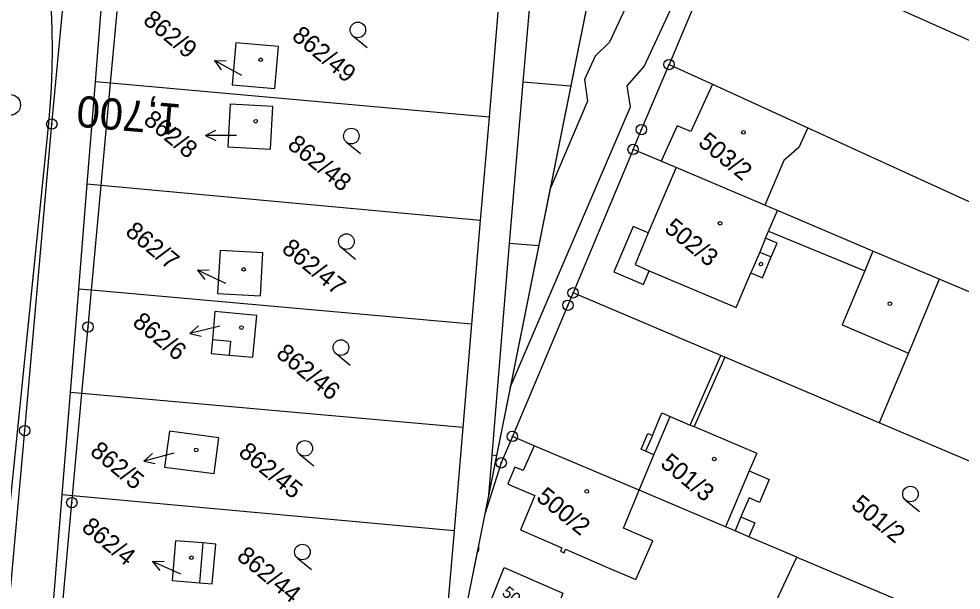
# Model space of a CAD drawing. Extents: x -548552 to -543113, y -1131925 to -1123599.
# Drawn here: x -548028 to -547937.2, y -1130084.5 to -1130029.4 of the extents above; entities that cross this region are included whole.
import ezdxf

# ---------------------------------------------------------------- set-up
doc = ezdxf.new("R2010")
doc.units = 0
for name, color, linetype in [('Hranice parcel', 7, 'Continuous'), ('Parcelní čísla', 7, 'Continuous'), ('Pop  PČ popisy', 7, 'Continuous'), ('Poz předměty', 7, 'Continuous'), ('Profile', 7, 'Continuous'), ('STANIČENÍ', 7, 'Continuous'), ('Vnitřní kresba', 7, 'Continuous'), ('Věcná břemena k části', 7, 'Continuous'), ('Značky bodu BP', 7, 'Continuous'), ('Značky budov', 7, 'Continuous'), ('Značky kultur', 7, 'Continuous')]:
    doc.layers.add(name, color=color, linetype=linetype)

msp = doc.modelspace()

# ---------------------------------------------------------------- linework, layer by layer
at = {"layer": 'Hranice parcel'}
for p, q in [((-547979.441, -1130035.552), (-547978.191, -1130020.718)), ((-548020.663, -1130035.519), (-548019.815, -1130025.026)), ((-547887.202, -1130053.755), (-547945.656, -1130027.392)), ((-547981.878, -1130028.806), (-547982.716, -1130038.907)), ((-548021.454, -1130045.373), (-548020.663, -1130035.519)), ((-547980.762, -1130051.075), (-547979.441, -1130035.552)), ((-547974.877, -1130035.922), (-547979.441, -1130035.552)), ((-547982.716, -1130038.907), (-547983.604, -1130048.863)), ((-547952.021, -1130039.955), (-547887.814, -1130069.263)), ((-547968.855, -1130042.016), (-547974.644, -1130055.835)), ((-548022.264, -1130055.471), (-548021.454, -1130045.373)), ((-547983.604, -1130048.863), (-547984.433, -1130058.842)), ((-547982.453, -1130071.47), (-547980.762, -1130051.075)), ((-547977.961, -1130051.306), (-547980.762, -1130051.075)), ((-547921.053, -1130062.281), (-547939.352, -1130054.519)), ((-548023.074, -1130065.426), (-548022.264, -1130055.471)), ((-547984.433, -1130058.842), (-547985.278, -1130068.794)), ((-547945.14, -1130068.352), (-547960.029, -1130062.04)), ((-548023.87, -1130075.302), (-548023.074, -1130065.426)), ((-547926.84, -1130076.114), (-547945.14, -1130068.352)), ((-547985.278, -1130068.794), (-547986.115, -1130078.767)), ((-547982.775, -1130075.323), (-547982.453, -1130071.47)), ((-547982.013, -1130071.524), (-547982.453, -1130071.47)), ((-548024.674, -1130085.25), (-548023.87, -1130075.302)), ((-547986.115, -1130078.767), (-547986.951, -1130088.739)), ((-547953.073, -1130081.288), (-547957.694, -1130079.33)), ((-547953.073, -1130081.288), (-547943.667, -1130085.275))]:
    msp.add_line(p, q, dxfattribs=at)
for points in [[(-548042.539, -1130238.309), (-548033.342, -1130134.206), (-548027.481, -1130069.111), (-548024.869, -1130039.574), (-548023.736, -1130027.701), (-548024.259, -1130024.528), (-548026.746, -1130012.635), (-548032.196, -1129998.457), (-548039.765, -1129984.964)], [(-547959.947, -1130020.948), (-547963.016, -1130028.199), (-547965.396, -1130033.844)], [(-548007.477, -1130035.8), (-548003.396, -1130036.158), (-548003.036, -1130032.105), (-548007.124, -1130031.741), (-548007.477, -1130035.8)], [(-547968.855, -1130042.016), (-547968.062, -1130040.108), (-547965.396, -1130033.844)], [(-547965.396, -1130033.844), (-547961.221, -1130035.749), (-547952.021, -1130039.955)], [(-547982.716, -1130038.907), (-548019.214, -1130035.641), (-548020.663, -1130035.519)], [(-548007.677, -1130037.675), (-548007.904, -1130041.785), (-548003.809, -1130042), (-548003.588, -1130037.897), (-548007.677, -1130037.675)], [(-547952.021, -1130039.955), (-547952.874, -1130041.827), (-547954.318, -1130043.076), (-547956.15, -1130047.4)], [(-547956.15, -1130047.4), (-547964.716, -1130043.775), (-547966.143, -1130043.168), (-547968.855, -1130042.016)], [(-547983.604, -1130048.863), (-548020.12, -1130045.493), (-548021.454, -1130045.373)], [(-547939.352, -1130054.519), (-547945.749, -1130051.81), (-547954.954, -1130047.91), (-547956.15, -1130047.4)], [(-548004.775, -1130056.136), (-548004.522, -1130051.995), (-548008.664, -1130051.743), (-548008.916, -1130055.884), (-548004.775, -1130056.136)], [(-547939.352, -1130054.519), (-547942.322, -1130061.632), (-547945.14, -1130068.352)], [(-547984.433, -1130058.842), (-548021.051, -1130055.581), (-548022.264, -1130055.471)], [(-547974.644, -1130055.835), (-547975.14, -1130057.03), (-547980.495, -1130069.668)], [(-547960.029, -1130062.04), (-547960.4, -1130061.879), (-547974.644, -1130055.835)], [(-548007.775, -1130061.831), (-548005.486, -1130062.045), (-548005.124, -1130058.006), (-548009.148, -1130057.642), (-548009.393, -1130060.333), (-548009.518, -1130061.675), (-548007.775, -1130061.831)], [(-547960.029, -1130062.04), (-547962.971, -1130068.723), (-547956.945, -1130071.285), (-547957.674, -1130072.987), (-547955.735, -1130073.806), (-547956.674, -1130076.02), (-547957.686, -1130075.583), (-547958.464, -1130077.425), (-547957.134, -1130077.993), (-547957.694, -1130079.33)], [(-547985.278, -1130068.794), (-548021.969, -1130065.527), (-548023.074, -1130065.426)], [(-548009.238, -1130073.253), (-548008.789, -1130069.788), (-548013.544, -1130069.165), (-548014, -1130072.638), (-548009.238, -1130073.253)], [(-547980.495, -1130069.668), (-547981.572, -1130072.209), (-547983.123, -1130077.061)], [(-547957.694, -1130079.33), (-547959.038, -1130078.763), (-547959.959, -1130078.374), (-547968.288, -1130074.839), (-547978.385, -1130070.561), (-547980.495, -1130069.668)], [(-547986.115, -1130078.767), (-548022.879, -1130075.4), (-548023.87, -1130075.302)], [(-548010.645, -1130083.767), (-548009.404, -1130083.875), (-548009.078, -1130080.039), (-548010.319, -1130079.931), (-548012.964, -1130079.711), (-548013.29, -1130083.547), (-548010.645, -1130083.767)], [(-547946.578, -1130091.919), (-547956.056, -1130087.642), (-547953.073, -1130081.288)], [(-547975.62, -1130084.757), (-547976.788, -1130087.727), (-547982.505, -1130085.34), (-547981.286, -1130082.308), (-547975.62, -1130084.757)]]:
    msp.add_lwpolyline(points, dxfattribs=at)
at = {"layer": 'Pop  PČ popisy'}
for p, q in [((-548006.567, -1130034.904), (-548009.187, -1130033.441)), ((-548009.187, -1130033.441), (-548008.069, -1130033.492)), ((-548009.187, -1130033.441), (-548008.556, -1130034.366)), ((-548010.066, -1130040.668), (-548009.062, -1130040.17)), ((-548007.065, -1130040.676), (-548010.066, -1130040.668)), ((-548010.066, -1130040.668), (-548009.065, -1130041.171)), ((-548010.819, -1130053.658), (-548009.7, -1130053.631)), ((-548008.103, -1130054.934), (-548010.819, -1130053.658)), ((-548010.819, -1130053.658), (-548010.126, -1130054.537)), ((-548011.586, -1130059.754), (-548010.733, -1130059.029)), ((-548008.672, -1130059.037), (-548011.586, -1130059.754)), ((-548011.586, -1130059.754), (-548010.493, -1130060.001)), ((-548013.107, -1130071.289), (-548016.008, -1130072.057)), ((-548016.008, -1130072.057), (-548015.167, -1130071.316)), ((-548016.008, -1130072.057), (-548014.911, -1130072.285)), ((-548015.18, -1130081.72), (-548014.061, -1130081.673)), ((-548012.442, -1130082.949), (-548015.18, -1130081.72)), ((-548015.18, -1130081.72), (-548014.471, -1130082.587))]:
    msp.add_line(p, q, dxfattribs=at)
at = {"layer": 'Poz předměty'}
msp.add_line((-548029.716, -1130084.447), (-548025.193, -1130039.81), dxfattribs=at)
msp.add_arc((-548100.762, -1130032.153), 75.955, 354.21447, 38.83852, dxfattribs=at)
at = {"layer": 'Profile'}
for p, q in [((-547961.578, -1129969.577), (-547980.408, -1130063.514)), ((-547968.64, -1130004.808), (-548003.516, -1130178.797)), ((-547980.408, -1130063.514), (-548003.516, -1130178.797)), ((-547980.408, -1130063.514), (-548003.516, -1130178.797))]:
    msp.add_line(p, q, dxfattribs=at)
at = {"layer": 'STANIČENÍ'}
msp.add_line((-548026.726, -1130055.001), (-548026.638, -1130053.987), dxfattribs=at)
msp.add_circle((-548028.885, -1130037.731), 1, dxfattribs=at)
at = {"layer": 'Vnitřní kresba'}
for p, q in [((-548019.214, -1130035.641), (-548018.575, -1130028.745)), ((-548020.12, -1130045.493), (-548019.214, -1130035.641)), ((-547964.716, -1130043.775), (-547967.393, -1130050.069)), ((-548021.051, -1130055.581), (-548020.12, -1130045.493)), ((-547955.796, -1130049.894), (-547954.954, -1130047.91)), ((-547968.857, -1130049.444), (-547970.712, -1130053.827)), ((-547967.393, -1130050.069), (-547968.857, -1130049.444)), ((-547967.393, -1130050.069), (-547968.674, -1130053.114)), ((-547956.088, -1130050.585), (-547955.796, -1130049.894)), ((-547955.796, -1130049.894), (-547946.544, -1130053.704)), ((-547956.088, -1130050.585), (-547956.656, -1130051.915)), ((-547954.982, -1130051.048), (-547956.088, -1130050.585)), ((-547955.55, -1130052.378), (-547954.982, -1130051.048)), ((-547956.656, -1130051.915), (-547957.504, -1130053.907)), ((-547956.656, -1130051.915), (-547955.55, -1130052.378)), ((-547945.749, -1130051.81), (-547946.544, -1130053.704)), ((-547956.397, -1130054.384), (-547955.55, -1130052.378)), ((-547970.712, -1130053.827), (-547967.866, -1130055.036)), ((-547968.674, -1130053.114), (-547967.298, -1130053.706)), ((-547967.866, -1130055.036), (-547967.298, -1130053.706)), ((-547967.298, -1130053.706), (-547958.918, -1130057.257)), ((-547958.918, -1130057.257), (-547957.504, -1130053.907)), ((-547957.504, -1130053.907), (-547956.397, -1130054.384)), ((-547946.544, -1130053.704), (-547948.726, -1130058.917)), ((-548021.38, -1130059.119), (-548021.051, -1130055.581)), ((-548021.969, -1130065.527), (-548021.38, -1130059.119)), ((-547948.726, -1130058.917), (-547942.322, -1130061.632)), ((-548009.393, -1130060.333), (-548007.649, -1130060.489)), ((-548007.649, -1130060.489), (-548007.775, -1130061.831)), ((-547963.349, -1130068.57), (-547960.4, -1130061.879)), ((-548022.879, -1130075.4), (-548021.969, -1130065.527)), ((-547966.992, -1130069.575), (-547966.077, -1130067.406)), ((-547966.077, -1130067.406), (-547965.274, -1130067.75)), ((-547966.845, -1130071.436), (-547965.274, -1130067.75)), ((-547965.274, -1130067.75), (-547963.349, -1130068.57)), ((-547968.079, -1130070.908), (-547967.437, -1130069.393)), ((-547967.437, -1130069.393), (-547966.992, -1130069.575)), ((-547963.349, -1130068.57), (-547962.971, -1130068.723)), ((-547966.992, -1130069.575), (-547967.669, -1130071.087)), ((-547967.669, -1130071.087), (-547968.079, -1130070.908)), ((-547966.845, -1130071.436), (-547967.669, -1130071.087)), ((-547968.288, -1130074.839), (-547966.845, -1130071.436)), ((-547957.674, -1130072.987), (-547959.959, -1130078.374)), ((-548022.941, -1130076.046), (-548022.879, -1130075.4)), ((-548023.777, -1130085.336), (-548022.941, -1130076.046)), ((-547958.464, -1130077.425), (-547959.038, -1130078.763)), ((-548010.319, -1130079.931), (-548010.645, -1130083.767))]:
    msp.add_line(p, q, dxfattribs=at)
for points in [[(-547961.221, -1130035.749), (-547963.308, -1130040.305), (-547964.596, -1130039.733), (-547966.143, -1130043.168)], [(-547978.385, -1130070.561), (-547979.442, -1130072.951), (-547979.849, -1130072.786)], [(-547979.849, -1130072.786), (-547980.257, -1130072.622), (-547980.937, -1130074.248), (-547980.535, -1130074.42)], [(-547980.535, -1130074.42), (-547978.337, -1130075.347), (-547979.709, -1130078.678), (-547975.717, -1130080.396), (-547975.84, -1130080.721), (-547975.512, -1130080.872), (-547975.383, -1130080.539), (-547971.317, -1130082.278), (-547968.604, -1130083.443), (-547966.943, -1130079.727), (-547969.783, -1130078.51), (-547968.288, -1130074.839)]]:
    msp.add_lwpolyline(points, dxfattribs=at)
at = {"layer": 'Věcná břemena k části'}
msp.add_line((-547976.859, -1130045.812), (-547980.699, -1130064.965), dxfattribs=at)
for points in [[(-547980.699, -1130064.965), (-547969.118, -1130037.906), (-547969.43, -1130035.898), (-547967.8, -1130034.04), (-547954.044, -1130004.424), (-547952.539, -1129995.563), (-547949.229, -1129982.807), (-547943.87, -1129973.126)], [(-547947.53, -1129972.393), (-547952.964, -1129981.312), (-547956.449, -1129994.725), (-547957.891, -1130003.224), (-547971.125, -1130031.693), (-547972.502, -1130033.035), (-547973.557, -1130035.296), (-547973.252, -1130037.376), (-547976.859, -1130045.812)]]:
    msp.add_lwpolyline(points, dxfattribs=at)
at = {"layer": 'Značky bodu BP'}
msp.add_line((-547983.769, -1130080.284), (-547983.886, -1130080.867), dxfattribs=at)
for centre, radius in [((-547965.396, -1130033.844), 0.5), ((-547965.396, -1130033.844), 0.0303), ((-548024.869, -1130039.573), 0.5), ((-548024.869, -1130039.573), 0.0303), ((-547968.062, -1130040.108), 0.5), ((-547968.062, -1130040.108), 0.0303), ((-547968.855, -1130042.016), 0.5), ((-547968.855, -1130042.016), 0.0303), ((-547974.643, -1130055.835), 0.5), ((-547975.14, -1130057.03), 0.5), ((-547974.643, -1130055.835), 0.0303), ((-547975.14, -1130057.03), 0.0303), ((-548021.379, -1130059.119), 0.5), ((-548021.379, -1130059.119), 0.0303), ((-548027.481, -1130069.11), 0.5), ((-548027.481, -1130069.11), 0.0303), ((-547980.495, -1130069.668), 0.5), ((-547980.495, -1130069.668), 0.0303), ((-547981.571, -1130072.208), 0.5), ((-547981.571, -1130072.208), 0.0303), ((-548022.941, -1130076.046), 0.5), ((-548022.941, -1130076.046), 0.0303)]:
    msp.add_circle(centre, radius, dxfattribs=at)
msp.add_arc((-547984.222, -1130080.497), 0.5, 312.15872, 25.17203, dxfattribs=at)
at = {"layer": 'Značky budov'}
for centre in [(-548004.751, -1130033.376), (-548005.225, -1130039.31), (-547958.23, -1130040.378), (-547960.477, -1130049.137), (-547956.535, -1130053.07), (-548006.384, -1130053.573), (-547944.112, -1130056.883), (-548006.593, -1130059.181), (-548010.955, -1130070.964), (-547961.043, -1130071.841), (-547973.326, -1130074.965), (-548011.416, -1130081.346)]:
    msp.add_circle(centre, 0.175, dxfattribs=at)
at = {"layer": 'Značky kultur'}
for p, q in [((-547995.856, -1130031.092), (-547994.499, -1130032.197)), ((-547996.482, -1130041.313), (-547995.125, -1130042.419)), ((-547996.958, -1130051.476), (-547995.601, -1130052.582)), ((-547997.486, -1130061.687), (-547996.129, -1130062.793)), ((-548000.972, -1130071.397), (-547999.615, -1130072.503)), ((-547942.604, -1130075.796), (-547941.248, -1130076.901)), ((-548001.196, -1130081.378), (-547999.839, -1130082.484))]:
    msp.add_line(p, q, dxfattribs=at)
for centre in [(-547995.382, -1130030.511), (-547996.008, -1130040.732), (-547996.484, -1130050.895), (-547997.012, -1130061.106), (-548000.498, -1130070.816), (-547942.131, -1130075.214), (-548000.722, -1130080.797)]:
    msp.add_circle(centre, 0.75, dxfattribs=at)

# ---------------------------------------------------------------- texts
at = {"layer": 'Parcelní čísla'}
for s, height, p in [('862/9', 1.7, (-548016.183, -1130029.77)), ('862/49', 1.7, (-548001.844, -1130031.296)), ('862/8', 1.7, (-548016.138, -1130039.404)), ('503/2', 1.7, (-547962.691, -1130041.53)), ('862/48', 1.7, (-548002.273, -1130041.781)), ('862/7', 1.7, (-548017.891, -1130050.138)), ('502/3', 1.7, (-547965.946, -1130049.816)), ('862/47', 1.7, (-548002.822, -1130051.781)), ('862/6', 1.7, (-548017.199, -1130058.867)), ('862/46', 1.7, (-548003.36, -1130061.894)), ('862/5', 1.7, (-548021.287, -1130071.311)), ('862/45', 1.7, (-548006.989, -1130071.384)), ('501/3', 1.7, (-547966.334, -1130072.459)), ('500/2', 1.7, (-547978.29, -1130075.72)), ('501/2', 1.7, (-547947.949, -1130076.459)), ('862/4', 1.7, (-548022.111, -1130078.624)), ('862/44', 1.7, (-548007.152, -1130081.415)), ('500/4', 1.139, (-547981.585, -1130084.875))]:
    msp.add_text(s, height=height, rotation=320.83233, dxfattribs=at).set_placement(p)
at = {"layer": 'STANIČENÍ'}
msp.add_text('1,700', height=3, rotation=175.05376, dxfattribs=at).set_placement((-548012.327, -1130037.688))

doc.saveas('drawing.dxf')
